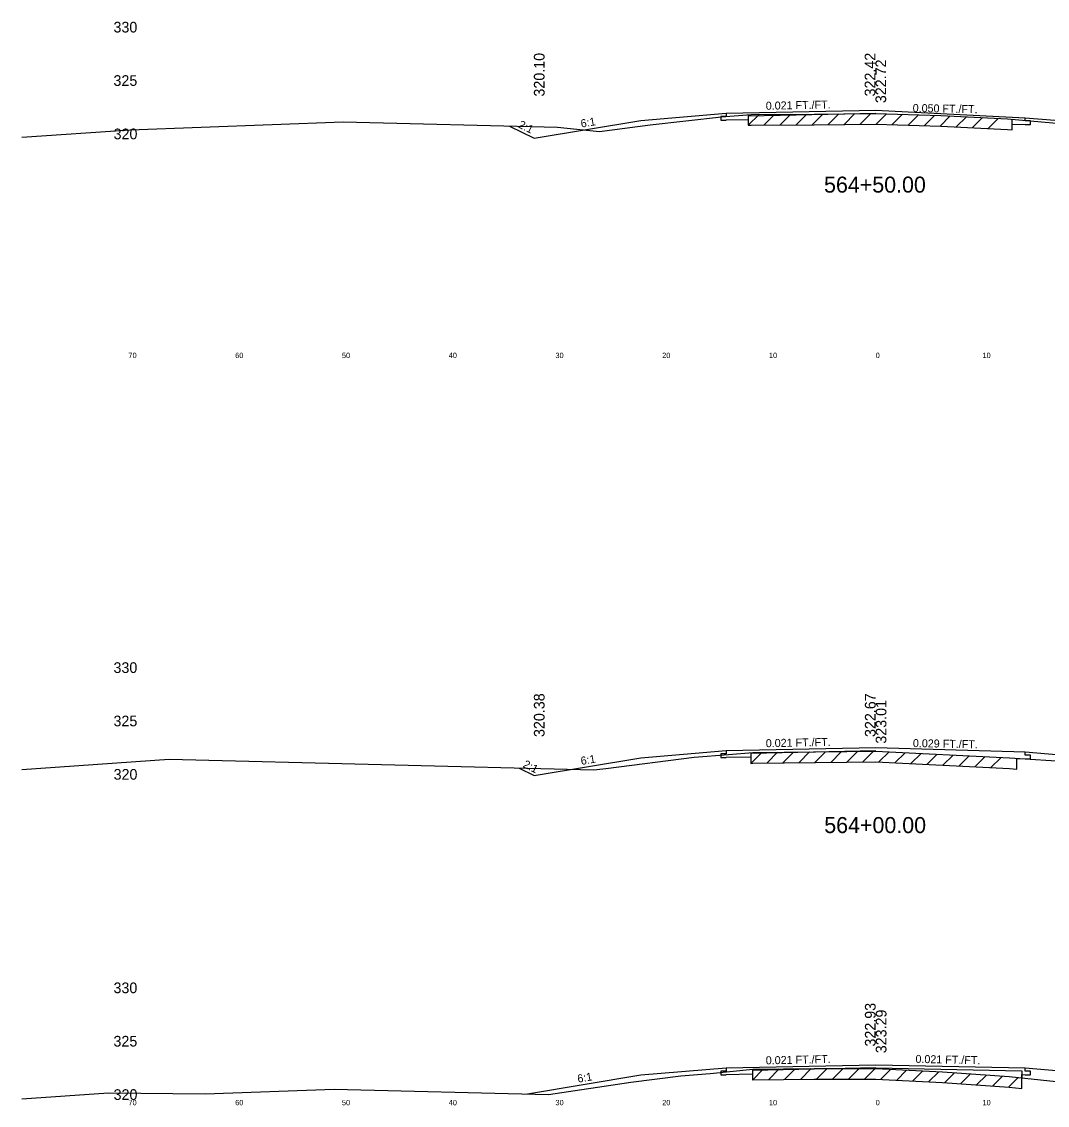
# Model space of a CAD drawing. Extents: x 1000 to 1162, y 999 to 8520.
# Drawn here: x 1000 to 1096.1, y 8289.5 to 8391 of the extents above; entities that cross this region are included whole.
import ezdxf

# ---------------------------------------------------------------- set-up
doc = ezdxf.new("R2010")
doc.units = 0
for name, color, linetype in [('Level 10', 7, 'Continuous'), ('Level 11', 7, 'Continuous'), ('Level 12', 7, 'Continuous'), ('Level 3', 7, 'Continuous'), ('Level 32', 7, 'Continuous'), ('Level 33', 7, 'Continuous'), ('Level 53', 7, 'Continuous'), ('Level 56', 7, 'Continuous'), ('Level 59', 7, 'Continuous'), ('Level 6', 7, 'Continuous'), ('Level 60', 7, 'Continuous'), ('Level 61', 7, 'Continuous'), ('Level 7', 7, 'Continuous')]:
    doc.layers.add(name, color=color, linetype=linetype)

msp = doc.modelspace()

# ---------------------------------------------------------------- linework, layer by layer
at = {"layer": 'Level 11'}
for p, q in [((1066, 8382.13), (1065.5, 8382.12)), ((1065.5, 8382.12), (1065.5, 8381.78)), ((1065.5, 8381.78), (1066, 8381.79)), ((1066, 8382.43), (1066, 8382.13)), ((1094, 8381.72), (1094, 8382.02)), ((1094.5, 8381.71), (1094, 8381.72)), ((1094.5, 8381.37), (1094.5, 8381.71)), ((1094, 8381.38), (1094.5, 8381.37)), ((1066, 8322.42), (1065.5, 8322.41)), ((1065.5, 8322.41), (1065.5, 8322.07)), ((1065.5, 8322.07), (1066, 8322.08)), ((1066, 8322.72), (1066, 8322.42)), ((1093.23, 8321.98), (1094.5, 8321.95)), ((1094, 8322.3), (1094, 8322.6)), ((1094.5, 8322.29), (1094, 8322.3)), ((1094.5, 8321.95), (1094.5, 8322.29)), ((1066, 8292.7), (1065.5, 8292.69)), ((1065.5, 8292.69), (1065.5, 8292.35)), ((1065.5, 8292.35), (1066, 8292.36)), ((1066, 8293), (1066, 8292.7)), ((1094, 8292.7), (1094, 8293)), ((1094.5, 8292.69), (1094, 8292.7)), ((1094, 8292.36), (1094.5, 8292.35)), ((1094.5, 8292.35), (1094.5, 8292.69))]:
    msp.add_line(p, q, dxfattribs=at)
at = {"layer": 'Level 12'}
for p, q in [((1068.04, 8381.83), (1066, 8381.79)), ((1068.04, 8382.31), (1068.04, 8381.83)), ((1092.78, 8381.88), (1092.78, 8381.81)), ((1092.78, 8381.41), (1094, 8381.38)), ((1068.29, 8322.12), (1066, 8322.08)), ((1068.29, 8322.52), (1068.29, 8322.12)), ((1093.23, 8321.98), (1093.23, 8322)), ((1068.45, 8292.41), (1066, 8292.36)), ((1068.45, 8292.86), (1068.45, 8292.41)), ((1093.7, 8292.06), (1093.7, 8292.37)), ((1093.7, 8292.37), (1094, 8292.36))]:
    msp.add_line(p, q, dxfattribs=at)
at = {"layer": 'Level 53'}
for p, q in [((1080, 8382.42), (1068.04, 8382.17)), ((1080, 8322.71), (1068.29, 8322.46)), ((1080, 8292.99), (1068.45, 8292.75)), ((1080, 8292.99), (1093.7, 8292.71)), ((1093.7, 8292.71), (1093.7, 8292.06))]:
    msp.add_line(p, q, dxfattribs=at)
at = {"layer": 'Level 59'}
for p, q in [((1066, 8382.43), (1080, 8382.72)), ((1080, 8382.72), (1094, 8382.02)), ((1066, 8322.72), (1080, 8323.01)), ((1080, 8323.01), (1094, 8322.6)), ((1066, 8293), (1080, 8293.29)), ((1080, 8293.29), (1094, 8293))]:
    msp.add_line(p, q, dxfattribs=at)
at = {"layer": 'Level 6'}
for p, q in [((1058, 8381.76), (1066, 8382.43)), ((1094, 8382.02), (1102, 8381.35)), ((1058, 8322.05), (1066, 8322.72)), ((1094, 8322.6), (1102, 8321.93)), ((1058, 8292.34), (1066, 8293)), ((1094, 8293), (1102, 8292.34))]:
    msp.add_line(p, q, dxfattribs=at)
at = {"layer": 'Level 60'}
for p, q in [((1058.88, 8381.34), (1065.56, 8382.11)), ((1065.56, 8382.11), (1068.32, 8382.33)), ((1068.32, 8382.33), (1074.25, 8382.35)), ((1074.25, 8382.35), (1080, 8382.42)), ((1080, 8382.42), (1086.11, 8382.22)), ((1086.11, 8382.22), (1092.36, 8381.91)), ((1092.36, 8381.91), (1097.65, 8381.45)), ((1000, 8380.18), (1010.16, 8380.88)), ((1010.16, 8380.88), (1030.11, 8381.63)), ((1030.11, 8381.63), (1050.18, 8381.13)), ((1050.18, 8381.13), (1054.13, 8380.74)), ((1054.13, 8380.74), (1058.88, 8381.34)), ((1000, 8320.95), (1013.83, 8321.91)), ((1013.83, 8321.91), (1053.6, 8320.91)), ((1054.72, 8321.05), (1063, 8322.11)), ((1063, 8322.11), (1066.2, 8322.36)), ((1066.2, 8322.36), (1068.49, 8322.54)), ((1068.49, 8322.54), (1077.29, 8322.64)), ((1077.29, 8322.64), (1080, 8322.67)), ((1080, 8322.67), (1092.53, 8322.05)), ((1092.53, 8322.05), (1104.03, 8321.29)), ((1053.6, 8320.91), (1054.72, 8321.05)), ((1061.75, 8292.27), (1064.5, 8292.48)), ((1064.5, 8292.48), (1068.5, 8292.87)), ((1068.5, 8292.87), (1074.25, 8292.94)), ((1074.25, 8292.94), (1080, 8292.93)), ((1080, 8292.93), (1086.26, 8292.62)), ((1086.26, 8292.62), (1092.5, 8292.19)), ((1049.35, 8290.51), (1057.05, 8291.67)), ((1057.05, 8291.67), (1061.75, 8292.27)), ((1092.5, 8292.19), (1098.38, 8291.56)), ((1000, 8290.11), (1008.12, 8290.66)), ((1008.12, 8290.66), (1017.2, 8290.58)), ((1017.2, 8290.58), (1029.28, 8291.02)), ((1029.28, 8291.02), (1049.35, 8290.51))]:
    msp.add_line(p, q, dxfattribs=at)
at = {"layer": 'Level 61'}
for p, q in [((1069.07, 8382.33), (1068.04, 8381.31)), ((1068.04, 8382.31), (1068.04, 8381.31)), ((1070.54, 8382.34), (1069.54, 8381.34)), ((1072.04, 8382.35), (1071.04, 8381.34)), ((1073.54, 8382.35), (1072.54, 8381.35)), ((1075.05, 8382.36), (1074.04, 8381.35)), ((1076.55, 8382.38), (1075.54, 8381.37)), ((1078.05, 8382.4), (1077.04, 8381.39)), ((1079.55, 8382.41), (1078.54, 8381.4)), ((1081.01, 8382.39), (1080.04, 8381.42)), ((1082.51, 8382.34), (1081.54, 8381.37)), ((1084.01, 8382.29), (1083.04, 8381.32)), ((1085.51, 8382.24), (1084.54, 8381.27)), ((1086.99, 8382.18), (1086.04, 8381.23)), ((1088.49, 8382.11), (1087.54, 8381.15)), ((1089.99, 8382.03), (1089.04, 8381.08)), ((1091.49, 8381.96), (1090.54, 8381)), ((1092.78, 8380.88), (1092.78, 8381.88)), ((1068.04, 8381.31), (1068.32, 8381.33)), ((1068.32, 8381.33), (1074.25, 8381.35)), ((1074.25, 8381.35), (1080, 8381.42)), ((1080, 8381.42), (1086.11, 8381.22)), ((1086.11, 8381.22), (1092.36, 8380.91)), ((1092.36, 8380.91), (1092.78, 8380.88)), ((1069.32, 8322.55), (1068.29, 8321.52)), ((1068.29, 8322.52), (1068.29, 8321.52)), ((1070.8, 8322.57), (1069.79, 8321.55)), ((1072.3, 8322.58), (1071.29, 8321.57)), ((1073.8, 8322.6), (1072.79, 8321.59)), ((1075.3, 8322.62), (1074.29, 8321.61)), ((1076.8, 8322.63), (1075.79, 8321.62)), ((1078.3, 8322.65), (1077.29, 8321.64)), ((1079.8, 8322.67), (1078.79, 8321.66)), ((1081.25, 8322.61), (1080.29, 8321.66)), ((1082.75, 8322.53), (1081.79, 8321.58)), ((1084.25, 8322.46), (1083.29, 8321.51)), ((1085.75, 8322.39), (1084.79, 8321.43)), ((1087.25, 8322.31), (1086.29, 8321.36)), ((1088.75, 8322.24), (1087.79, 8321.28)), ((1090.25, 8322.16), (1089.29, 8321.21)), ((1091.75, 8322.09), (1090.79, 8321.14)), ((1093.23, 8321), (1093.23, 8322)), ((1068.29, 8321.52), (1068.49, 8321.54)), ((1068.49, 8321.54), (1077.29, 8321.64)), ((1077.29, 8321.64), (1080, 8321.67)), ((1080, 8321.67), (1092.53, 8321.05)), ((1092.53, 8321.05), (1093.23, 8321)), ((1069.46, 8292.88), (1068.45, 8291.86)), ((1068.45, 8292.86), (1068.45, 8291.86)), ((1070.96, 8292.9), (1069.95, 8291.89)), ((1072.46, 8292.92), (1071.45, 8291.9)), ((1073.96, 8292.93), (1072.95, 8291.92)), ((1075.44, 8292.93), (1074.45, 8291.94)), ((1076.94, 8292.93), (1075.95, 8291.93)), ((1078.44, 8292.93), (1077.45, 8291.93)), ((1079.94, 8292.93), (1078.95, 8291.93)), ((1081.4, 8292.86), (1080.45, 8291.9)), ((1082.9, 8292.78), (1081.95, 8291.83)), ((1084.4, 8292.71), (1083.45, 8291.75)), ((1085.9, 8292.63), (1084.95, 8291.68)), ((1087.38, 8292.54), (1086.45, 8291.6)), ((1088.88, 8292.44), (1087.95, 8291.5)), ((1090.38, 8292.33), (1089.45, 8291.4)), ((1068.45, 8291.86), (1068.5, 8291.87)), ((1068.5, 8291.87), (1074.25, 8291.94)), ((1074.25, 8291.94), (1080, 8291.93)), ((1080, 8291.93), (1086.26, 8291.62)), ((1086.26, 8291.62), (1092.5, 8291.19)), ((1091.88, 8292.23), (1090.95, 8291.3)), ((1093.35, 8292.1), (1092.45, 8291.19)), ((1093.7, 8291.06), (1093.7, 8292.06)), ((1092.5, 8291.19), (1093.7, 8291.06))]:
    msp.add_line(p, q, dxfattribs=at)
at = {"layer": 'Level 7'}
for p, q in [((1048, 8380.1), (1058, 8381.76)), ((1045.71, 8381.24), (1048, 8380.1)), ((1048, 8320.38), (1058, 8322.05)), ((1046.59, 8321.09), (1048, 8320.38)), ((1047.37, 8290.56), (1058, 8292.34))]:
    msp.add_line(p, q, dxfattribs=at)

# ---------------------------------------------------------------- texts
at = {"layer": 'Level 10'}
for s, p in [('322.42', (1079.97, 8384.01)), ('322.67', (1079.99, 8324)), ('322.93', (1079.99, 8295))]:
    msp.add_text(s, height=1, rotation=90, dxfattribs=at).set_placement(p)
at = {"layer": 'Level 11'}
for s, p in [(' 330', (1008.23, 8390)), (' 325', (1008.23, 8385)), (' 320', (1008.24, 8380)), (' 330', (1008.23, 8330)), (' 325', (1008.23, 8325)), (' 320', (1008.24, 8320)), (' 330', (1008.23, 8300)), (' 325', (1008.23, 8295)), (' 320', (1008.24, 8290))]:
    msp.add_text(s, height=1, dxfattribs=at).set_placement(p)
at = {"layer": 'Level 3'}
for s, p in [('564+50.00', (1075.16, 8375)), ('564+00.00', (1075.18, 8315))]:
    msp.add_text(s, height=1.5, dxfattribs=at).set_placement(p)
at = {"layer": 'Level 32'}
for s, rotation, p in [('0.021 FT./FT.', 1.1916, (1069.71, 8382.76)), ('0.050 FT./FT.', 358.8084, (1083.46, 8382.56)), ('2:1', 333.435, (1046.46, 8381.14)), ('6:1', 9.4623, (1052.43, 8381.09)), ('0.021 FT./FT.', 1.1916, (1069.71, 8323.04)), ('0.029 FT./FT.', 358.8084, (1083.48, 8323.06)), ('2:1', 333.435, (1046.9, 8321.21)), ('6:1', 9.4623, (1052.43, 8321.38)), ('0.021 FT./FT.', 1.1916, (1069.71, 8293.33)), ('0.021 FT./FT.', 358.8084, (1083.72, 8293.47)), ('6:1', 9.4623, (1052.12, 8291.61))]:
    msp.add_text(s, height=0.75, rotation=rotation, dxfattribs=at).set_placement(p)
at = {"layer": 'Level 33'}
for s, p in [('320.10', (1048.98, 8384)), ('320.38', (1048.98, 8324))]:
    msp.add_text(s, height=1, rotation=90, dxfattribs=at).set_placement(p)
at = {"layer": 'Level 56'}
for s, p in [('70', (1010, 8359.5)), ('60', (1020, 8359.5)), ('50', (1030, 8359.5)), ('40', (1040, 8359.5)), ('30', (1050, 8359.5)), ('20', (1060, 8359.5)), ('10', (1070, 8359.5)), ('0', (1080, 8359.5)), ('10', (1090, 8359.5)), ('70', (1010, 8289.5)), ('60', (1020, 8289.5)), ('50', (1030, 8289.5)), ('40', (1040, 8289.5)), ('30', (1050, 8289.5)), ('20', (1060, 8289.5)), ('10', (1070, 8289.5)), ('0', (1080, 8289.5)), ('10', (1090, 8289.5))]:
    msp.add_text(s, height=0.5, dxfattribs=at).set_placement(p)
at = {"layer": 'Level 59'}
for s, p in [(' 322.72', (1080.98, 8383.01)), (' 323.01', (1081, 8323)), (' 323.29', (1081.01, 8294))]:
    msp.add_text(s, height=1, rotation=90, dxfattribs=at).set_placement(p)

doc.saveas('drawing.dxf')
